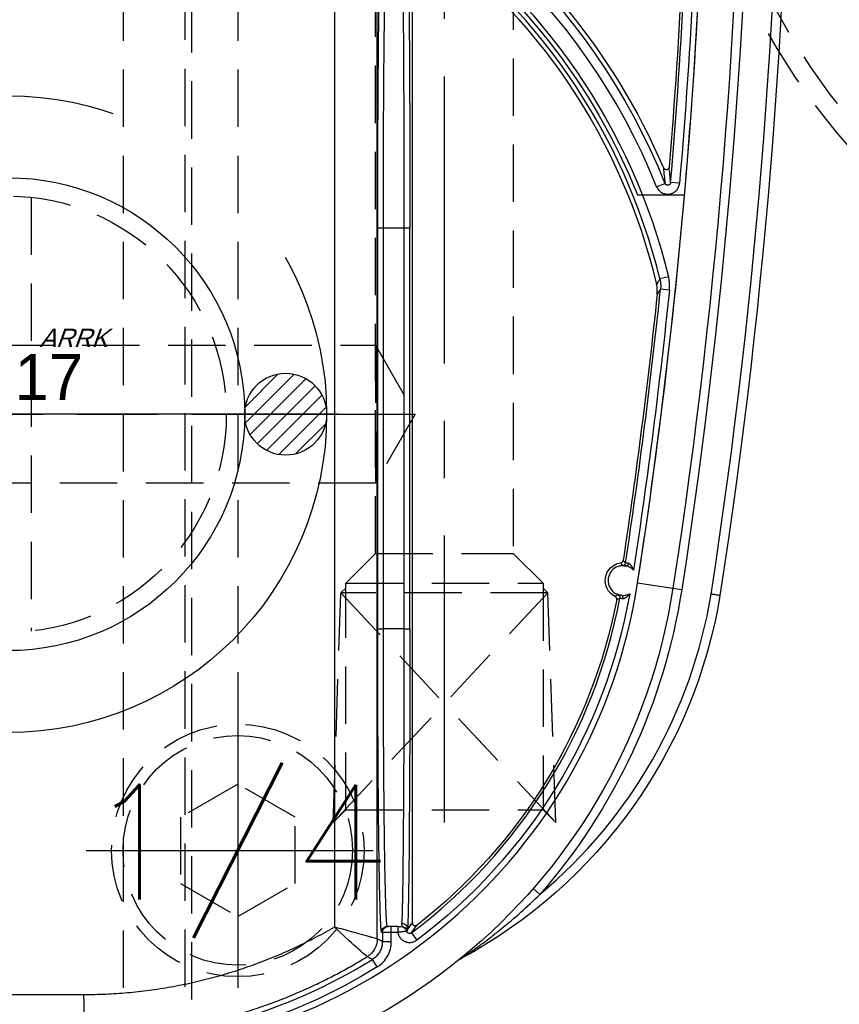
# Model space of a CAD drawing. Extents: x 2651 to 7771, y -1163 to 1075.
# Tile 410 of 490: x 5146 to 5182, y 630 to 673. Entities that reach past the tile are written whole.
import ezdxf
from ezdxf.enums import TextEntityAlignment as Align

# ---------------------------------------------------------------- set-up
doc = ezdxf.new("R2010")
doc.units = 0
doc.header["$LTSCALE"] = 10
for name, pattern in [('CENTER', [2, 1.25, -0.25, 0.25, -0.25]), ('CNSCEN', [17, 15, -1, 0, -1]), ('CNSHID', [4, 3, -1]), ('HIDDEN', [0.375, 0.25, -0.125])]:
    doc.linetypes.add(name, pattern=pattern)
doc.layers.get('0').update_dxf_attribs({"linetype": 'CONTINUOUS'})
doc.layers.get('Defpoints').update_dxf_attribs({"linetype": 'CONTINUOUS'})
for name, color, linetype in [('1', 7, 'CONTINUOUS'), ('15', 7, 'CONTINUOUS'), ('9', 3, 'CONTINUOUS'), ('97', 7, 'CONTINUOUS'), ('CEN', 1, 'CENTER'), ('COOL', 150, 'HIDDEN'), ('DIM', 3, 'CONTINUOUS'), ('HIDDEN', 6, 'HIDDEN'), ('TEXT', 4, 'CONTINUOUS'), ('WL1-HL', 4, 'CNSHID'), ('WOR1-CL', 1, 'CNSCEN'), ('WOR1-DL', 7, 'CONTINUOUS')]:
    doc.layers.add(name, color=color, linetype=linetype)
doc.styles.add('china', font='txt')
doc.styles.get("Standard").update_dxf_attribs({"font": 'romans.shx'})
doc.dimstyles.new('MM& INCH5', dxfattribs={"dimtxt": 5, "dimasz": 2.5, "dimexe": 1, "dimexo": 0.5, "dimtad": 0, "dimrnd": 1.38778e-17, "dimzin": 9, "dimdsep": 46, "dimtxsty": 'Standard', "dimblk": 'CLOSED', "dimcen": 0, "dimclrd": 3, "dimclre": 3, "dimclrt": 3, "dimazin": 2, "dimtfac": 0.75, "dimtofl": 0, "dimtmove": 0, "dimatfit": 3, "dimfxl": 0, "dimtolj": 1, "dimarcsym": 0})

# ---------------------------------------------------------------- blocks, each defined once
blk = doc.blocks.new('DFSF')
at = {"layer": '1', "color": 252, "linetype": 'Continuous'}
for p, q in [((1261.473, 576.286), (1278.314, 576.291)), ((1248.699, 575.071), (1248.905, 574.741)), ((1247.215, 573.589), (1246.982, 573.9)), ((1248.088, 573.971), (1248.088, 573.563)), ((1248.088, 573.971), (1248.477, 573.971)), ((1248.477, 573.563), (1248.477, 573.971)), ((1248.088, 573.563), (1247.805, 573.563)), ((1247.805, 573.304), (1247.805, 573.563)), ((1248.477, 573.563), (1248.088, 573.563)), ((1248.088, 573.563), (1248.088, 573.304)), ((1248.52, 573.563), (1248.477, 573.563)), ((1248.7, 573.847), (1248.7, 529.453)), ((1250.561, 529.98), (1250.561, 573.333)), ((1241.62, 571.916), (1241.913, 571.66)), ((1247.278, 560.35), (1247.278, 542.875)), ((1247.537, 560.35), (1247.278, 560.35)), ((1247.537, 560.35), (1248.434, 560.35)), ((1247.537, 542.875), (1247.537, 560.35)), ((1248.434, 560.35), (1248.434, 542.875)), ((1248.693, 560.35), (1248.434, 560.35)), ((1248.693, 542.875), (1248.693, 560.35)), ((1235.822, 558.576), (1235.438, 558.635)), ((1237.358, 558.338), (1235.822, 558.576)), ((1235.974, 545.584), (1236.36, 545.544)), ((1236.013, 545.01), (1236.39, 545.103)), ((1247.537, 542.875), (1247.278, 542.875)), ((1248.434, 542.875), (1247.537, 542.875)), ((1248.693, 542.875), (1248.434, 542.875)), ((1235.533, 540.936), (1235.921, 540.903)), ((1236.531, 541.085), (1236.17, 540.94))]:
    blk.add_line(p, q, dxfattribs=at)
at = {"layer": '1', "color": 7, "linetype": 'Continuous'}
for p, q in [((1247.177, 529.912), (1247.177, 573.144)), ((1247.805, 573.304), (1248.088, 573.304)), ((1248.088, 573.304), (1248.218, 573.304)), ((1248.218, 573.304), (1248.261, 573.304))]:
    blk.add_line(p, q, dxfattribs=at)
at = {"layer": '1', "color": 110, "linetype": 'Continuous'}
blk.add_line((1237.365, 541.434), (1235.315, 541.434), dxfattribs=at)
at = {"layer": '1', "color": 7, "linetype": 'Continuous', "extrusion": (0, 0, -1)}
for centre, radius, start, end in [((-1261.426, 554.617), 25.908, 8.7879, 90), ((-1255.505, 555.327), 22.022, 9.3177, 61.7211), ((-1244.888, 575.062), 0.389, 231.0303, 241.7211), ((-1261.426, 554.617), 23.581, 10.8903, 52.1843), ((-1491.861, 518.994), 261.153, 351.21206, 8.78794), ((-1237.998, 558.239), 0.772, 116.1921, 262.3356), ((-1491.861, 518.994), 259.08, 351.21206, 8.78794), ((-1491.861, 518.994), 256.753, 5.9868, 8.59488), ((-1262.44, 551.472), 26.62, 305.5251, 346.6816), ((-1491.861, 518.994), 256.753, 0.8504, 4.74422), ((-1262.44, 551.472), 28.499, 303.3599, 336.8536)]:
    blk.add_arc(centre, radius, start, end, dxfattribs=at)
at = {"layer": '1', "color": 110, "linetype": 'Continuous'}
for centre, radius, start, end in [((1261.426, 554.617), 24.354, 90, 171.2121), ((1491.861, 518.994), 257.526, 171.21206, 180)]:
    blk.add_arc(centre, radius, start, end, dxfattribs=at)
at = {"layer": '1', "color": 252, "linetype": 'Continuous'}
for centre, radius, start, end in [((1261.426, 554.617), 24.354, 90, 171.2121), ((1261.426, 554.617), 23.701, 90, 121.8911), ((1261.426, 554.617), 23.704, 126.836, 169.3511), ((1255.505, 555.327), 21.633, 129.929, 170.6776), ((1491.861, 518.994), 260.764, 171.21246, 188.78794), ((1491.861, 518.994), 257.526, 171.21206, 188.78794), ((1491.861, 518.994), 256.876, 171.38336, 174.06739), ((1262.44, 551.472), 26.817, 193.7396, 235.4175), ((1491.861, 518.994), 256.876, 175.1073, 179.15617), ((1262.44, 551.472), 27.914, 201.8464, 253.2169)]:
    blk.add_arc(centre, radius, start, end, dxfattribs=at)
at = {"layer": '1', "color": 252, "linetype": 'Continuous', "extrusion": (0, 0, -1)}
for centre, radius, start, end in [((-1261.426, 554.617), 24.089, 58.1089, 90), ((-1261.426, 554.617), 24.093, 10.0333, 53.164), ((-1261.426, 554.617), 26.297, 8.7879, 41.134), ((-1491.861, 518.994), 259.469, 351.21206, 8.78794), ((-1491.861, 518.994), 257.265, 5.93261, 8.67217), ((-1262.44, 551.472), 27.205, 304.5825, 346.2604), ((-1491.861, 518.994), 257.265, 0.84383, 4.8927), ((-1262.44, 551.472), 28.303, 286.7831, 338.1536)]:
    blk.add_arc(centre, radius, start, end, dxfattribs=at)
at = {"layer": '1', "color": 7, "linetype": 'Continuous'}
for start, end in [(83.582, 117.2699), (257.9913, 83.582), (224.5869, 257.9913)]:
    blk.add_arc((1237.998, 558.239), 0.648, start, end, dxfattribs=at)
at = {"layer": '1', "color": 110, "linetype": 'Continuous', "extrusion": (0, 0, -1)}
blk.add_arc((-1262.44, 551.472), 27.009, 305.5251, 338.1823, dxfattribs=at)
at = {"layer": '1', "color": 252, "linetype": 'Continuous', "extrusion": (0, 0, -1)}
for centre, major_axis, ratio, start_param, end_param in [((1261.426, 576.286), (0.001, -1.814), 0.026177, 3.154687, 4.712398), ((1249.607, 573.847), (-0.443, -0.791), 0.999888, 1.06101, 2.080582), ((1249.607, 573.847), (0.012, -0.907), 0.999673, 1.584377, 2.603914), ((1247.634, 573.563), (0, -0.259), 0.999922, 0, 1.265101), ((1247.673, 573.563), (0, 0.259), 0.999938, 3.141593, 4.512593), ((1248.218, 573.563), (0, 0.259), 0.999914, 1.570796, 3.141593), ((1248.261, 573.563), (0, 0.259), 0.999914, 1.570796, 3.141593), ((1281.983, 554.617), (40.855, 0), 0.86603, 3.692689, 3.701952), ((1247.393, 560.35), (0, 13.213), 0.008727, 4.712389, 6.137451), ((1247.635, 573.423), (0.259, -0.015), 0.989363, 1.512039, 3.081568), ((1238.257, 558.974), (0.065, -0.112), 0.999983, 0.861915, 2.279678), ((1238.012, 557.46), (-0.0975, -0.0853), 0.999984, 0.869298, 2.272295), ((1247.393, 542.875), (0, 13.213), 0.008727, 3.141593, 4.712389)]:
    blk.add_ellipse(centre, major_axis=major_axis, ratio=ratio, start_param=start_param, end_param=end_param, dxfattribs=at)
at = {"layer": '1', "color": 7, "linetype": 'Continuous', "extrusion": (0, 0, -1)}
for centre, major_axis, ratio, start_param, end_param in [((1247.652, 560.35), (0, 12.954), 0.008901, 4.712389, 6.137451), ((1238.085, 559.012), (0.014, 0.129), 0.659067, 3.147394, 4.763783), ((1237.837, 557.479), (0.027, 0.127), 0.659458, 4.670772, 6.277381), ((1247.652, 542.875), (0, 12.954), 0.008901, 3.141593, 4.712389)]:
    blk.add_ellipse(centre, major_axis=major_axis, ratio=ratio, start_param=start_param, end_param=end_param, dxfattribs=at)
at = {"layer": '1', "color": 252, "linetype": 'Continuous'}
for points, knots in [([(1261.426, 578.099), (1261.058, 578.094), (1260.334, 578.084), (1259.267, 578.006), (1258.239, 577.888), (1257.251, 577.731), (1256.304, 577.539), (1255.399, 577.317), (1254.537, 577.069), (1253.717, 576.8), (1252.94, 576.514), (1252.205, 576.214), (1251.511, 575.904), (1250.859, 575.587), (1250.247, 575.267), (1249.674, 574.947), (1249.309, 574.726), (1249.132, 574.619)], [0, 0, 0, 0, 0.085281, 0.167903, 0.247865, 0.325168, 0.399812, 0.471796, 0.541121, 0.607787, 0.671794, 0.733143, 0.791832, 0.847862, 0.901233, 0.951946, 1, 1, 1, 1]), ([(1248.699, 575.071), (1248.606, 575.012), (1248.521, 574.943), (1248.37, 574.785), (1248.304, 574.695), (1248.199, 574.505), (1248.157, 574.401), (1248.102, 574.189), (1248.088, 574.081), (1248.088, 573.971)], [0, 0, 0, 0, 0.25, 0.25, 0.5, 0.5, 0.75, 0.75, 1, 1, 1, 1]), ([(1248.477, 573.971), (1248.48, 574.031), (1248.488, 574.153), (1248.545, 574.33), (1248.635, 574.494), (1248.756, 574.636), (1248.856, 574.706), (1248.905, 574.741)], [0, 0, 0, 0, 0.195855, 0.397901, 0.602099, 0.804145, 1, 1, 1, 1]), ([(1249.132, 574.619), (1249.1, 574.636), (1249.067, 574.654), (1248.992, 574.694), (1248.948, 574.717), (1248.905, 574.741)], [0, 0, 0, 0, 0.42525, 0.42525, 1, 1, 1, 1]), ([(1249.132, 574.619), (1249.145, 574.619), (1249.337, 574.458), (1249.883, 573.97), (1250.227, 573.652), (1250.561, 573.333)], [0, 0, 0, 0, 0.5, 0.5, 1, 1, 1, 1]), ([(1247.805, 573.563), (1247.803, 573.574), (1247.8, 573.59), (1247.796, 573.607), (1247.793, 573.618), (1247.792, 573.623), (1247.784, 573.65), (1247.769, 573.692), (1247.749, 573.731), (1247.732, 573.76), (1247.726, 573.769), (1247.716, 573.783), (1247.713, 573.788), (1247.707, 573.797), (1247.69, 573.819), (1247.656, 573.856), (1247.623, 573.885), (1247.6, 573.902), (1247.596, 573.905), (1247.587, 573.912), (1247.573, 573.921), (1247.559, 573.93), (1247.53, 573.947), (1247.51, 573.956), (1247.479, 573.969), (1247.463, 573.975), (1247.447, 573.98), (1247.437, 573.983), (1247.431, 573.985), (1247.404, 573.992), (1247.361, 574.001), (1247.316, 574.004), (1247.289, 574.004), (1247.283, 574.004), (1247.272, 574.003), (1247.266, 574.003), (1247.249, 574.002), (1247.238, 574.001), (1247.205, 573.997), (1247.162, 573.988), (1247.119, 573.974), (1247.088, 573.962), (1247.078, 573.957), (1247.058, 573.948), (1247.038, 573.937), (1247.019, 573.926), (1247, 573.913), (1246.991, 573.907), (1246.982, 573.9)], [0, 0, 0, 0, 0.03125, 0.046875, 0.046875, 0.0625, 0.0625, 0.125, 0.1875, 0.1875, 0.21875, 0.21875, 0.234375, 0.234375, 0.25, 0.3125, 0.375, 0.375, 0.390625, 0.390625, 0.40625, 0.4375, 0.4375, 0.5, 0.5, 0.53125, 0.546875, 0.546875, 0.5625, 0.5625, 0.625, 0.6875, 0.6875, 0.703125, 0.703125, 0.71875, 0.71875, 0.75, 0.75, 0.8125, 0.875, 0.875, 0.90625, 0.90625, 0.9375, 0.96875, 0.96875, 1, 1, 1, 1]), ([(1248.7, 573.847), (1248.707, 573.845), (1248.72, 573.842), (1248.797, 573.822), (1248.914, 573.792), (1249.074, 573.749), (1249.341, 573.677), (1249.821, 573.54), (1250.29, 573.409), (1250.561, 573.333)], [0, 0, 0, 0, 0.09757, 0.196327, 0.296428, 0.398023, 0.501256, 0.711311, 1, 1, 1, 1]), ([(1248.261, 573.304), (1248.265, 573.298), (1248.272, 573.288), (1248.283, 573.21), (1248.293, 573.09), (1248.303, 572.929), (1248.312, 572.734), (1248.321, 572.51), (1248.329, 572.26), (1248.337, 571.989), (1248.344, 571.701), (1248.351, 571.4), (1248.358, 571.09), (1248.364, 570.775), (1248.369, 570.457), (1248.375, 570.14), (1248.379, 569.826), (1248.387, 569.269), (1248.397, 568.418), (1248.408, 567.206), (1248.418, 565.917), (1248.425, 564.569), (1248.43, 563.18), (1248.433, 561.769), (1248.434, 560.821), (1248.434, 560.35)], [0, 0, 0, 0, 0.0407, 0.080141, 0.118322, 0.155244, 0.190907, 0.225311, 0.258455, 0.29034, 0.320965, 0.350331, 0.378438, 0.405284, 0.430872, 0.4552, 0.478268, 0.500077, 0.57338, 0.646055, 0.718101, 0.789518, 0.860307, 0.930468, 1, 1, 1, 1]), ([(1248.434, 542.875), (1248.434, 542.603), (1248.434, 542.057), (1248.433, 541.238), (1248.431, 540.421), (1248.429, 539.608), (1248.425, 538.802), (1248.422, 538.009), (1248.417, 537.231), (1248.412, 536.472), (1248.406, 535.736), (1248.399, 535.028), (1248.392, 534.35), (1248.384, 533.701), (1248.374, 533.065), (1248.364, 532.431), (1248.351, 531.806), (1248.337, 531.216), (1248.32, 530.692), (1248.302, 530.273), (1248.283, 529.979), (1248.269, 529.941), (1248.261, 529.921)], [0, 0, 0, 0, 0.040106, 0.080497, 0.121172, 0.162132, 0.203376, 0.244905, 0.286718, 0.328816, 0.371198, 0.413866, 0.456817, 0.500054, 0.544668, 0.594393, 0.649226, 0.709168, 0.774218, 0.844374, 0.919635, 1, 1, 1, 1]), ([(1236.531, 541.085), (1236.52, 541.112), (1236.507, 541.138), (1236.484, 541.174), (1236.472, 541.192), (1236.459, 541.21), (1236.45, 541.221), (1236.445, 541.227), (1236.421, 541.254), (1236.401, 541.274), (1236.367, 541.301), (1236.35, 541.314), (1236.332, 541.326), (1236.32, 541.334), (1236.314, 541.338), (1236.282, 541.356), (1236.256, 541.368), (1236.215, 541.383), (1236.195, 541.39), (1236.174, 541.395), (1236.16, 541.398), (1236.153, 541.4), (1236.117, 541.407), (1236.088, 541.409), (1236.045, 541.41), (1236.024, 541.41), (1236.002, 541.408), (1235.987, 541.406), (1235.98, 541.405), (1235.944, 541.4), (1235.916, 541.393), (1235.875, 541.38), (1235.855, 541.373), (1235.835, 541.364), (1235.822, 541.358), (1235.816, 541.354), (1235.783, 541.337), (1235.759, 541.322), (1235.725, 541.296), (1235.708, 541.282), (1235.692, 541.267), (1235.682, 541.257), (1235.677, 541.252), (1235.652, 541.225), (1235.634, 541.203), (1235.61, 541.167), (1235.599, 541.148), (1235.589, 541.129), (1235.583, 541.116), (1235.579, 541.11), (1235.565, 541.076), (1235.546, 541.022), (1235.536, 540.965), (1235.533, 540.936)], [0, 0, 0, 0, 0.0625, 0.0625, 0.09375, 0.109375, 0.109375, 0.125, 0.125, 0.1875, 0.1875, 0.21875, 0.234375, 0.234375, 0.25, 0.25, 0.3125, 0.3125, 0.34375, 0.359375, 0.359375, 0.375, 0.375, 0.4375, 0.4375, 0.46875, 0.484375, 0.484375, 0.5, 0.5, 0.5625, 0.5625, 0.59375, 0.609375, 0.609375, 0.625, 0.625, 0.6875, 0.6875, 0.71875, 0.734375, 0.734375, 0.75, 0.75, 0.8125, 0.8125, 0.84375, 0.859375, 0.859375, 0.875, 0.875, 0.9375, 1, 1, 1, 1])]:
    blk.add_open_spline(points, degree=3, knots=knots, dxfattribs=at)
at = {"layer": '1', "color": 7, "linetype": 'Continuous'}
blk.add_rational_spline([(1250.561, 573.333), (1253.893, 575.277), (1257.616, 576.284), (1261.473, 576.286)], [1, 0.976916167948, 0.976916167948, 1], degree=3, dxfattribs=at)
for points, knots in [([(1245.072, 574.72), (1245.067, 574.717), (1245.055, 574.709), (1245.007, 574.678), (1244.942, 574.634), (1244.852, 574.573), (1244.739, 574.495), (1244.602, 574.399), (1244.443, 574.286), (1244.261, 574.154), (1244.013, 573.971), (1243.69, 573.726), (1243.144, 573.292), (1242.436, 572.695), (1241.892, 572.176), (1241.62, 571.916)], [0, 0, 0, 0, 0.008727, 0.02198, 0.040923, 0.065933, 0.097159, 0.134672, 0.178503, 0.228665, 0.285158, 0.384084, 0.499623, 0.749811, 1, 1, 1, 1]), ([(1247.215, 573.589), (1247.219, 573.592), (1247.224, 573.595), (1247.233, 573.601), (1247.238, 573.603), (1247.253, 573.609), (1247.264, 573.612), (1247.276, 573.614), (1247.281, 573.615), (1247.285, 573.615), (1247.29, 573.615), (1247.296, 573.615), (1247.307, 573.615), (1247.318, 573.613), (1247.324, 573.611), (1247.329, 573.61), (1247.333, 573.608), (1247.338, 573.607), (1247.349, 573.603), (1247.358, 573.598), (1247.368, 573.59), (1247.372, 573.588), (1247.376, 573.585), (1247.382, 573.579), (1247.39, 573.572), (1247.395, 573.565), (1247.397, 573.561), (1247.4, 573.558), (1247.404, 573.552), (1247.409, 573.542), (1247.413, 573.532), (1247.417, 573.522), (1247.418, 573.517), (1247.419, 573.511)], [0, 0, 0, 0, 0.0625, 0.0625, 0.125, 0.125, 0.25, 0.25, 0.28125, 0.28125, 0.3125, 0.3125, 0.375, 0.4375, 0.4375, 0.46875, 0.46875, 0.5, 0.5, 0.625, 0.625, 0.65625, 0.65625, 0.6875, 0.75, 0.78125, 0.78125, 0.8125, 0.8125, 0.875, 0.9375, 0.9375, 1, 1, 1, 1]), ([(1247.387, 573.485), (1247.38, 573.46), (1247.38, 573.454), (1247.378, 573.44), (1247.378, 573.432), (1247.376, 573.423)], [0, 0, 0, 0, 0.75, 0.75, 1, 1, 1, 1]), ([(1247.419, 573.511), (1247.46, 573.518), (1247.468, 573.52), (1247.473, 573.52), (1247.478, 573.521), (1247.483, 573.522), (1247.5, 573.525), (1247.516, 573.527), (1247.542, 573.531), (1247.552, 573.532), (1247.566, 573.534), (1247.571, 573.535), (1247.581, 573.537), (1247.586, 573.537), (1247.613, 573.541), (1247.635, 573.544), (1247.664, 573.547), (1247.669, 573.548), (1247.681, 573.549), (1247.687, 573.55), (1247.705, 573.552), (1247.718, 573.553), (1247.754, 573.557), (1247.779, 573.56), (1247.805, 573.563)], [0, 0, 0, 0, 0.3125, 0.34375, 0.34375, 0.375, 0.375, 0.5, 0.5, 0.5625, 0.5625, 0.59375, 0.59375, 0.625, 0.625, 0.75, 0.75, 0.78125, 0.78125, 0.8125, 0.8125, 0.875, 0.875, 1, 1, 1, 1]), ([(1247.177, 573.144), (1247.177, 573.15), (1247.176, 573.162), (1247.173, 573.174), (1247.171, 573.182), (1247.17, 573.186), (1247.168, 573.191), (1247.164, 573.2), (1247.16, 573.208), (1247.156, 573.214), (1247.153, 573.218), (1247.15, 573.222), (1247.148, 573.226), (1247.143, 573.232), (1247.134, 573.241), (1247.125, 573.248), (1247.118, 573.253), (1247.114, 573.255), (1247.109, 573.258), (1247.101, 573.262), (1247.093, 573.265), (1247.085, 573.268), (1247.081, 573.269), (1247.076, 573.27), (1247.072, 573.271), (1247.064, 573.273), (1247.052, 573.274), (1247.04, 573.274), (1247.032, 573.273), (1247.027, 573.272), (1247.022, 573.271), (1247.013, 573.269), (1247.005, 573.267), (1246.993, 573.262), (1246.988, 573.26), (1246.977, 573.254), (1246.972, 573.25), (1246.968, 573.246)], [0, 0, 0, 0, 0.0625, 0.125, 0.125, 0.15625, 0.15625, 0.1875, 0.25, 0.25, 0.28125, 0.28125, 0.3125, 0.3125, 0.375, 0.4375, 0.4375, 0.46875, 0.46875, 0.5, 0.5625, 0.5625, 0.59375, 0.59375, 0.625, 0.625, 0.6875, 0.75, 0.75, 0.78125, 0.78125, 0.8125, 0.875, 0.875, 0.9375, 0.9375, 1, 1, 1, 1]), ([(1247.635, 573.166), (1247.636, 573.178), (1247.637, 573.199), (1247.636, 573.227), (1247.635, 573.243), (1247.633, 573.257), (1247.633, 573.263), (1247.632, 573.275), (1247.631, 573.285), (1247.631, 573.296), (1247.629, 573.302), (1247.634, 573.304)], [0, 0, 0, 0, 0.125, 0.25, 0.375, 0.375, 0.5, 0.5, 0.625, 0.75, 1, 1, 1, 1]), ([(1247.805, 573.304), (1247.796, 573.304), (1247.788, 573.304), (1247.774, 573.304), (1247.769, 573.304), (1247.764, 573.304), (1247.76, 573.304), (1247.743, 573.304), (1247.75, 573.304), (1247.725, 573.304), (1247.741, 573.304), (1247.715, 573.304), (1247.732, 573.304), (1247.702, 573.304), (1247.722, 573.304), (1247.689, 573.304), (1247.713, 573.304), (1247.683, 573.304), (1247.703, 573.304), (1247.676, 573.304), (1247.694, 573.304), (1247.672, 573.304), (1247.685, 573.304), (1247.669, 573.304), (1247.675, 573.304)], [0, 0, 0, 0, 0.125, 0.125, 0.1875, 0.1875, 0.25, 0.25, 0.375, 0.375, 0.4375, 0.4375, 0.5, 0.5, 0.625, 0.625, 0.6875, 0.6875, 0.75, 0.8125, 0.8125, 0.875, 0.875, 1, 1, 1, 1]), ([(1233.773, 558.892), (1233.778, 558.892), (1233.782, 558.891), (1233.795, 558.889), (1233.81, 558.887), (1233.831, 558.883), (1233.858, 558.879), (1233.885, 558.875), (1233.918, 558.869), (1233.954, 558.864), (1233.991, 558.858), (1234.031, 558.851), (1234.073, 558.845), (1234.088, 558.842), (1234.102, 558.84), (1234.117, 558.838), (1234.13, 558.835), (1234.144, 558.833), (1234.158, 558.831)], [0, 0, 0, 0, 0.214843, 0.214843, 0.214843, 0.429686, 0.429686, 0.429686, 0.64453, 0.64453, 0.64453, 0.859376, 0.859376, 0.859376, 0.93205, 0.93205, 0.93205, 1, 1, 1, 1]), ([(1238.003, 559.027), (1237.998, 559.028), (1237.993, 559.028), (1237.988, 559.027), (1237.984, 559.027), (1237.975, 559.026), (1237.968, 559.025), (1237.955, 559.021), (1237.948, 559.018), (1237.938, 559.015), (1237.933, 559.013), (1237.927, 559.01), (1237.923, 559.008), (1237.906, 559), (1237.893, 558.992), (1237.873, 558.979), (1237.863, 558.972), (1237.853, 558.965), (1237.847, 558.96), (1237.843, 558.957), (1237.827, 558.945), (1237.815, 558.934), (1237.791, 558.913), (1237.779, 558.901), (1237.756, 558.878), (1237.745, 558.866), (1237.728, 558.847), (1237.723, 558.841), (1237.716, 558.832), (1237.713, 558.828), (1237.71, 558.825), (1237.707, 558.821), (1237.704, 558.818), (1237.701, 558.814)], [0, 0, 0, 0, 0.03125, 0.03125, 0.0625, 0.0625, 0.125, 0.125, 0.1875, 0.1875, 0.21875, 0.21875, 0.25, 0.25, 0.375, 0.375, 0.4375, 0.46875, 0.46875, 0.5, 0.5, 0.625, 0.625, 0.75, 0.75, 0.875, 0.875, 0.9375, 0.9375, 0.96875, 0.984375, 0.984375, 1, 1, 1, 1]), ([(1238.13, 558.997), (1238.125, 558.998), (1238.121, 559.001), (1238.117, 559.002), (1238.112, 559.004), (1238.108, 559.005), (1238.104, 559.007), (1238.099, 559.008), (1238.095, 559.01), (1238.079, 559.014), (1238.064, 559.018), (1238.058, 559.019), (1238.053, 559.02), (1238.049, 559.021), (1238.044, 559.022), (1238.039, 559.023), (1238.026, 559.025), (1238.012, 559.026), (1238.001, 559.027)], [0, 0, 0, 0, 0.125, 0.25, 0.375, 0.375, 0.4375, 0.4375, 0.5, 0.625, 0.75, 0.75, 0.78125, 0.78125, 0.8125, 0.8125, 0.875, 1, 1, 1, 1]), ([(1238.071, 558.883), (1238.083, 558.881), (1238.094, 558.88), (1238.11, 558.877), (1238.115, 558.876), (1238.125, 558.875), (1238.13, 558.874), (1238.143, 558.871), (1238.16, 558.867), (1238.173, 558.864), (1238.178, 558.86), (1238.184, 558.863), (1238.187, 558.858), (1238.193, 558.86), (1238.196, 558.856), (1238.209, 558.858), (1238.205, 558.851), (1238.219, 558.853), (1238.214, 558.851)], [0, 0, 0, 0, 0.125, 0.125, 0.1875, 0.1875, 0.25, 0.25, 0.375, 0.5, 0.5, 0.5625, 0.5625, 0.625, 0.625, 0.75, 0.875, 1, 1, 1, 1]), ([(1238.269, 559.073), (1238.268, 559.066), (1238.266, 559.052), (1238.267, 559.038), (1238.268, 559.028), (1238.269, 559.023), (1238.271, 559.017), (1238.273, 559.007), (1238.277, 558.997), (1238.282, 558.988), (1238.284, 558.984), (1238.287, 558.978), (1238.293, 558.969), (1238.3, 558.961), (1238.307, 558.954), (1238.311, 558.951), (1238.315, 558.947), (1238.324, 558.94), (1238.333, 558.935), (1238.339, 558.932)], [0, 0, 0, 0, 0.125, 0.25, 0.25, 0.3125, 0.3125, 0.375, 0.5, 0.5, 0.5625, 0.5625, 0.625, 0.75, 0.75, 0.8125, 0.8125, 0.875, 1, 1, 1, 1]), ([(1237.537, 557.784), (1237.547, 557.757), (1237.552, 557.746), (1237.558, 557.731), (1237.562, 557.723), (1237.569, 557.708), (1237.572, 557.701), (1237.583, 557.679), (1237.59, 557.665), (1237.606, 557.636), (1237.615, 557.623), (1237.628, 557.603), (1237.633, 557.596), (1237.639, 557.587), (1237.642, 557.583), (1237.647, 557.577), (1237.649, 557.573), (1237.662, 557.558), (1237.672, 557.547), (1237.688, 557.531), (1237.693, 557.526), (1237.702, 557.519), (1237.705, 557.516), (1237.71, 557.513), (1237.714, 557.51), (1237.722, 557.504), (1237.731, 557.499), (1237.739, 557.496), (1237.744, 557.494), (1237.748, 557.493), (1237.753, 557.492)], [0, 0, 0, 0, 0.125, 0.125, 0.1875, 0.1875, 0.25, 0.25, 0.375, 0.375, 0.5, 0.5, 0.5625, 0.5625, 0.59375, 0.59375, 0.625, 0.625, 0.75, 0.75, 0.8125, 0.8125, 0.84375, 0.84375, 0.875, 0.875, 0.9375, 0.96875, 0.96875, 1, 1, 1, 1]), ([(1238.009, 557.591), (1238.004, 557.591), (1237.999, 557.59), (1237.995, 557.59), (1237.99, 557.59), (1237.985, 557.591), (1237.981, 557.591), (1237.976, 557.591), (1237.971, 557.591), (1237.953, 557.592), (1237.936, 557.594), (1237.923, 557.596), (1237.918, 557.596), (1237.908, 557.598), (1237.893, 557.6), (1237.876, 557.603), (1237.864, 557.606)], [0, 0, 0, 0, 0.125, 0.25, 0.375, 0.375, 0.4375, 0.4375, 0.5, 0.625, 0.75, 0.75, 0.8125, 0.8125, 0.875, 1, 1, 1, 1]), ([(1237.752, 557.492), (1237.762, 557.489), (1237.772, 557.487), (1237.785, 557.485), (1237.79, 557.484), (1237.795, 557.484), (1237.8, 557.483), (1237.804, 557.483), (1237.813, 557.481), (1237.83, 557.48), (1237.842, 557.48), (1237.847, 557.48), (1237.852, 557.479), (1237.856, 557.479), (1237.861, 557.479), (1237.866, 557.479), (1237.871, 557.48), (1237.875, 557.48), (1237.88, 557.482), (1237.884, 557.48)], [0, 0, 0, 0, 0.125, 0.125, 0.1875, 0.1875, 0.21875, 0.21875, 0.25, 0.375, 0.5, 0.5, 0.5625, 0.5625, 0.625, 0.625, 0.75, 0.875, 1, 1, 1, 1]), ([(1238.101, 557.474), (1238.094, 557.473), (1238.081, 557.47), (1238.068, 557.465), (1238.059, 557.461), (1238.055, 557.458), (1238.05, 557.455), (1238.041, 557.45), (1238.033, 557.443), (1238.026, 557.436), (1238.023, 557.433), (1238.018, 557.428), (1238.012, 557.42), (1238.007, 557.411), (1238.002, 557.402), (1238, 557.398), (1237.998, 557.392), (1237.994, 557.382), (1237.992, 557.372), (1237.991, 557.365)], [0, 0, 0, 0, 0.125, 0.25, 0.25, 0.3125, 0.3125, 0.375, 0.5, 0.5, 0.5625, 0.5625, 0.625, 0.75, 0.75, 0.8125, 0.8125, 0.875, 1, 1, 1, 1]), ([(1236.39, 545.103), (1236.382, 545.139), (1236.367, 545.212), (1236.355, 545.322), (1236.353, 545.396), (1236.354, 545.451), (1236.355, 545.47), (1236.357, 545.507), (1236.358, 545.526), (1236.36, 545.544)], [0, 0, 0, 0, 0.25, 0.5, 0.75, 0.75, 0.875, 0.875, 1, 1, 1, 1]), ([(1235.921, 540.903), (1235.921, 540.91), (1235.924, 540.924), (1235.928, 540.938), (1235.934, 540.951), (1235.938, 540.958), (1235.946, 540.97), (1235.95, 540.975), (1235.957, 540.983), (1235.961, 540.986), (1235.966, 540.991), (1235.974, 540.997), (1235.983, 541.003), (1235.992, 541.008), (1235.996, 541.01), (1236.003, 541.013), (1236.013, 541.017), (1236.023, 541.019), (1236.034, 541.021), (1236.038, 541.021), (1236.045, 541.022), (1236.056, 541.022), (1236.066, 541.021), (1236.077, 541.019), (1236.081, 541.018), (1236.088, 541.016), (1236.098, 541.013), (1236.108, 541.008), (1236.117, 541.003), (1236.121, 541), (1236.126, 540.996), (1236.135, 540.99), (1236.143, 540.982), (1236.149, 540.975), (1236.152, 540.971), (1236.156, 540.965), (1236.162, 540.956), (1236.167, 540.947), (1236.17, 540.94)], [0, 0, 0, 0, 0.0625, 0.125, 0.125, 0.1875, 0.1875, 0.25, 0.25, 0.28125, 0.28125, 0.3125, 0.375, 0.375, 0.40625, 0.40625, 0.4375, 0.5, 0.5, 0.53125, 0.53125, 0.5625, 0.625, 0.625, 0.65625, 0.65625, 0.6875, 0.75, 0.75, 0.78125, 0.78125, 0.8125, 0.875, 0.875, 0.90625, 0.90625, 0.9375, 1, 1, 1, 1]), ([(1235.987, 540.229), (1235.993, 540.252), (1236.003, 540.296), (1236.05, 540.334), (1236.103, 540.351), (1236.178, 540.346), (1236.214, 540.298), (1236.235, 540.27)], [0, 0, 0, 0, 0.205276, 0.387405, 0.502821, 0.700571, 1, 1, 1, 1])]:
    blk.add_open_spline(points, degree=3, knots=knots, dxfattribs=at)
for points in [[(1249.132, 574.619), (1249.132, 574.619), (1249.132, 574.619), (1249.132, 574.619)], [(1247.419, 573.511), (1247.409, 573.502), (1247.398, 573.494), (1247.387, 573.485)], [(1248.7, 573.847), (1248.7, 573.847), (1248.7, 573.847), (1248.7, 573.847)], [(1236.508, 545.773), (1236.504, 545.737), (1236.499, 545.664), (1236.502, 545.555), (1236.513, 545.447), (1236.527, 545.375), (1236.535, 545.34)]]:
    blk.add_open_spline(points, degree=3, dxfattribs=at)
at = {"layer": '1', "color": 252, "linetype": 'Continuous'}
for points in [[(1248.477, 573.971), (1248.551, 573.93), (1248.626, 573.888), (1248.7, 573.847)], [(1247.215, 573.589), (1247.132, 573.476), (1247.05, 573.362), (1246.968, 573.246)], [(1238.269, 559.073), (1238.246, 559.061), (1238.2, 559.037), (1238.153, 559.011), (1238.13, 558.998)], [(1238.214, 558.852), (1238.256, 558.88), (1238.297, 558.907), (1238.339, 558.932)], [(1238.101, 557.474), (1238.07, 557.511), (1238.039, 557.549), (1238.01, 557.59)], [(1237.884, 557.48), (1237.902, 557.46), (1237.937, 557.42), (1237.973, 557.383), (1237.991, 557.365)], [(1235.974, 545.584), (1235.969, 545.536), (1235.963, 545.44), (1235.967, 545.296), (1235.983, 545.153), (1236.001, 545.058), (1236.013, 545.01)], [(1236.508, 545.773), (1236.458, 545.696), (1236.409, 545.62), (1236.36, 545.544)], [(1236.39, 545.103), (1236.439, 545.181), (1236.487, 545.26), (1236.535, 545.34)], [(1235.921, 540.903), (1235.942, 540.674), (1235.964, 540.449), (1235.987, 540.229)], [(1236.235, 540.27), (1236.213, 540.488), (1236.191, 540.712), (1236.17, 540.94)]]:
    blk.add_open_spline(points, degree=3, dxfattribs=at)
for points, weights in [([(1248.693, 560.35), (1248.693, 568.09), (1248.622, 573.563), (1248.52, 573.563)], [1, 0.804737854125, 0.804737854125, 1]), ([(1248.52, 529.662), (1248.622, 529.662), (1248.693, 535.135), (1248.693, 542.875)], [1, 0.804737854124, 0.804737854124, 1])]:
    blk.add_rational_spline(points, weights, degree=3, dxfattribs=at)
blk = doc.blocks.new('*X8')
at = {"color": 0}
for p, q in [((745.423, 286.51), (747.026, 288.113)), ((745.479, 285.86), (747.676, 288.057)), ((745.698, 285.371), (748.165, 287.838)), ((769.614, 286.66), (771.046, 288.092)), ((769.624, 285.963), (771.743, 288.082)), ((769.819, 285.451), (772.255, 287.887)), ((746.025, 284.992), (748.544, 287.51)), ((770.129, 285.053), (772.653, 287.577)), ((746.455, 284.714), (748.822, 287.081)), ((770.539, 284.757), (772.949, 287.167)), ((747.01, 284.562), (748.974, 286.526)), ((771.067, 284.578), (773.128, 286.639)), ((747.817, 284.662), (748.874, 285.719)), ((771.802, 284.605), (773.101, 285.904))]:
    blk.add_line(p, q, dxfattribs=at)
blk = doc.blocks.new('117')
at = {"layer": 'WL1-HL'}
for centre, radius in [((254.95, 1693.104), 13.87), ((254.95, 1693.104), 10.3), ((242.865, 1693.104), 1.785), ((267.035, 1693.104), 1.785)]:
    blk.add_circle(centre, radius, dxfattribs=at)
at = {"layer": 'WOR1-CL'}
for p, q in [((254.95, 1707.474), (254.95, 1678.734)), ((269.32, 1693.104), (240.58, 1693.104))]:
    blk.add_line(p, q, dxfattribs=at)
at = {"layer": 'WL1-HL'}
blk.add_blockref('*X8', (-504.334, 1406.767), dxfattribs=at)
at = {"layer": '9', "style": 'china'}
blk.add_text('2-117', height=2, dxfattribs=at).set_placement((251.365, 1693.722))
at = {"layer": 'WOR1-DL', "style": 'china', "oblique": 20}
blk.add_text('ARRK', height=0.8, dxfattribs=at).set_placement((256.305, 1696.027))
blk = doc.blocks.new('*D47')
at = {"layer": 'Defpoints', "color": 0}
for p in [(5075.684, 924.642), (5075.684, 850.322), (5205.684, 387.642)]:
    blk.add_point(p, dxfattribs=at)
at = {"layer": 'DIM', "color": 3, "lineweight": -2}
blk.add_line((5075.684, 850.822), (5075.684, 924.642), dxfattribs=at)
at = {"layer": 'DIM', "color": 3, "insert": (5075.684, 947.648), "char_height": 5, "attachment_point": 5, "rotation": 90}
blk.add_mtext('\\A1;130 [5.118]', dxfattribs=at)
blk = doc.blocks.new('_Closed')
at = {"color": 0, "linetype": 'ByBlock', "lineweight": -2}
for p, q in [((-1, 0.167), (0, 0)), ((-1, 0.167), (-1, -0.167)), ((0, 0), (-1, -0.167)), ((0, 0), (-1, 0))]:
    blk.add_line(p, q, dxfattribs=at)
blk = doc.blocks.new('*D48')
at = {"layer": 'Defpoints', "color": 0}
for p in [(5008.684, 924.642), (5008.684, 886.162), (5205.684, 387.642)]:
    blk.add_point(p, dxfattribs=at)
at = {"layer": 'DIM', "color": 3, "lineweight": -2}
blk.add_line((5008.684, 886.662), (5008.684, 924.642), dxfattribs=at)
at = {"layer": 'DIM', "color": 3, "insert": (5008.684, 947.648), "char_height": 5, "attachment_point": 5, "rotation": 90}
blk.add_mtext('\\A1;197 [7.756]', dxfattribs=at)
blk = doc.blocks.new('*D49')
at = {"layer": 'Defpoints', "color": 0}
for p in [(4965.684, 924.642), (4965.684, 912.642), (5205.684, 387.642)]:
    blk.add_point(p, dxfattribs=at)
at = {"layer": 'DIM', "color": 3, "lineweight": -2}
blk.add_line((4965.684, 913.142), (4965.684, 924.642), dxfattribs=at)
at = {"layer": 'DIM', "color": 3, "insert": (4965.684, 948.005), "char_height": 5, "attachment_point": 5, "rotation": 90}
blk.add_mtext('\\A1;240 [9.449]', dxfattribs=at)
blk = doc.blocks.new('*D50')
at = {"layer": 'Defpoints', "color": 0}
for p in [(4930.684, 924.642), (4930.684, 910.642), (5205.684, 387.642)]:
    blk.add_point(p, dxfattribs=at)
at = {"layer": 'DIM', "color": 3, "lineweight": -2}
blk.add_line((4930.684, 911.142), (4930.684, 924.642), dxfattribs=at)
at = {"layer": 'DIM', "color": 3, "insert": (4930.684, 950.386), "char_height": 5, "attachment_point": 5, "rotation": 90}
blk.add_mtext('\\A1;275 [10.827]', dxfattribs=at)
blk = doc.blocks.new('*D77')
at = {"layer": 'Defpoints', "color": 0}
for p in [(5085.684, 924.642), (5085.684, 787.642), (5205.684, 387.642)]:
    blk.add_point(p, dxfattribs=at)
at = {"layer": 'DIM', "color": 3, "lineweight": -2}
blk.add_line((5085.684, 788.142), (5085.684, 924.642), dxfattribs=at)
at = {"layer": 'DIM', "color": 3, "insert": (5085.684, 947.648), "char_height": 5, "attachment_point": 5, "rotation": 90}
blk.add_mtext('\\A1;120 [4.724]', dxfattribs=at)
blk = doc.blocks.new('*D104')
at = {"layer": 'Defpoints', "color": 0}
for p in [(4911.365, 797.642), (4996.156, 797.642), (5205.684, 387.642)]:
    blk.add_point(p, dxfattribs=at)
at = {"layer": 'DIM', "color": 3, "lineweight": -2}
blk.add_line((4995.656, 797.642), (4911.365, 797.642), dxfattribs=at)
at = {"layer": 'DIM', "color": 3, "insert": (4885.621, 797.642), "char_height": 5, "attachment_point": 5}
blk.add_mtext('\\A1;410 [16.142]', dxfattribs=at)
blk = doc.blocks.new('*D85')
at = {"layer": 'Defpoints', "color": 0}
for p in [(4911.365, 827.642), (5053.004, 827.642), (5205.684, 387.642)]:
    blk.add_point(p, dxfattribs=at)
at = {"layer": 'DIM', "color": 3, "lineweight": -2}
blk.add_line((5052.504, 827.642), (4911.365, 827.642), dxfattribs=at)
at = {"layer": 'DIM', "color": 3, "insert": (4885.621, 827.642), "char_height": 5, "attachment_point": 5}
blk.add_mtext('\\A1;440 [17.323]', dxfattribs=at)
blk = doc.blocks.new('*D86')
at = {"layer": 'Defpoints', "color": 0}
for p in [(4911.365, 762.642), (4930.684, 762.642), (5205.684, 387.642)]:
    blk.add_point(p, dxfattribs=at)
at = {"layer": 'DIM', "color": 3, "lineweight": -2}
blk.add_line((4930.184, 762.642), (4911.365, 762.642), dxfattribs=at)
at = {"layer": 'DIM', "color": 3, "insert": (4885.621, 762.642), "char_height": 5, "attachment_point": 5}
blk.add_mtext('\\A1;375 [14.764]', dxfattribs=at)
blk = doc.blocks.new('*D87')
at = {"layer": 'Defpoints', "color": 0}
for p in [(4911.365, 719.642), (4930.684, 719.642), (5205.684, 387.642)]:
    blk.add_point(p, dxfattribs=at)
at = {"layer": 'DIM', "color": 3, "lineweight": -2}
blk.add_line((4930.184, 719.642), (4911.365, 719.642), dxfattribs=at)
at = {"layer": 'DIM', "color": 3, "insert": (4885.621, 719.642), "char_height": 5, "attachment_point": 5}
blk.add_mtext('\\A1;332 [13.071]', dxfattribs=at)
blk = doc.blocks.new('*D88')
at = {"layer": 'Defpoints', "color": 0}
for p in [(4911.365, 655.642), (4930.684, 655.642), (5205.684, 387.642)]:
    blk.add_point(p, dxfattribs=at)
at = {"layer": 'DIM', "color": 3, "lineweight": -2}
blk.add_line((4930.184, 655.642), (4911.365, 655.642), dxfattribs=at)
at = {"layer": 'DIM', "color": 3, "insert": (4885.621, 655.642), "char_height": 5, "attachment_point": 5}
blk.add_mtext('\\A1;268 [10.551]', dxfattribs=at)
blk = doc.blocks.new('*D105')
at = {"layer": 'Defpoints', "color": 0}
for p in [(4911.365, 859.642), (4982.164, 859.642), (5205.684, 387.642)]:
    blk.add_point(p, dxfattribs=at)
at = {"layer": 'DIM', "color": 3, "lineweight": -2}
blk.add_line((4981.664, 859.642), (4911.365, 859.642), dxfattribs=at)
at = {"layer": 'DIM', "color": 3, "insert": (4885.621, 859.642), "char_height": 5, "attachment_point": 5}
blk.add_mtext('\\A1;472 [18.583]', dxfattribs=at)
blk = doc.blocks.new('*D252')
at = {"layer": 'Defpoints', "color": 0}
for p in [(4911.365, 687.642), (4958.184, 687.642), (5205.684, 387.642)]:
    blk.add_point(p, dxfattribs=at)
at = {"layer": 'DIM', "color": 3, "lineweight": -2}
blk.add_line((4957.684, 687.642), (4911.365, 687.642), dxfattribs=at)
at = {"layer": 'DIM', "color": 3, "insert": (4885.621, 687.642), "char_height": 5, "attachment_point": 5}
blk.add_mtext('\\A1;300 [11.811]', dxfattribs=at)
blk = doc.blocks.new('*U283', base_point=(2007.522, 2480.285))
for p, q in [((2007.522, 2483.172), (2005.022, 2481.729)), ((2010.022, 2481.729), (2007.522, 2483.172)), ((2005.022, 2481.729), (2005.022, 2478.842)), ((2010.022, 2478.842), (2010.022, 2481.729)), ((2005.022, 2478.842), (2007.522, 2477.398)), ((2007.522, 2477.398), (2010.022, 2478.842))]:
    blk.add_line(p, q)
for radius in [5.5, 5]:
    blk.add_circle((2007.522, 2480.285), radius)
at = {"layer": 'CEN'}
for p, q in [((2007.522, 2486.885), (2007.522, 2473.685)), ((2000.922, 2480.285), (2014.122, 2480.285))]:
    blk.add_line(p, q, dxfattribs=at)
blk = doc.blocks.new('*D299')
at = {"layer": 'Defpoints', "color": 0}
for p in [(5095.684, 924.642), (5095.684, 912.642), (5205.684, 387.642)]:
    blk.add_point(p, dxfattribs=at)
at = {"layer": 'DIM', "color": 3, "lineweight": -2}
blk.add_line((5095.684, 913.142), (5095.684, 924.642), dxfattribs=at)
at = {"layer": 'DIM', "color": 3, "insert": (5095.684, 947.648), "char_height": 5, "attachment_point": 5, "rotation": 90}
blk.add_mtext('\\A1;110 [4.331]', dxfattribs=at)
blk = doc.blocks.new('A$C069B29F4')
at = {"layer": '15', "color": 7, "linetype": 'HIDDEN'}
blk.add_line((-50, 309.261), (-50, 70), dxfattribs=at)
at = {"layer": '97', "color": 2, "linetype": 'HIDDEN'}
for p, q in [((-52.3, 384.3), (-52.3, -105.111)), ((-55, 309.261), (-55, 70))]:
    blk.add_line(p, q, dxfattribs=at)
at = {"layer": '97', "color": 252, "linetype": 'HIDDEN'}
blk.add_line((-52, 70), (-52, 309.261), dxfattribs=at)
at = {"layer": '97', "color": 2, "linetype": 'HIDDEN'}
blk.add_circle((0, 300), 31, dxfattribs=at)
at = {"layer": '97', "color": 252, "linetype": 'HIDDEN'}
blk.add_circle((0, 300), 30.2, dxfattribs=at)

msp = doc.modelspace()

# ---------------------------------------------------------------- linework, layer by layer
at = {"layer": 'COOL', "color": 1, "linetype": 'CENTER'}
for p, q in [((5164.684, 637.857), (5164.684, 725.374)), ((5114.684, 655.642), (5163.416, 655.643)), ((5133.684, 655.642), (5157.684, 655.642))]:
    msp.add_line(p, q, dxfattribs=at)
at = {"layer": 'COOL'}
for p, q in [((5146.684, 665.089), (5146.684, 646.195)), ((5161.684, 658.643), (5161.684, 652.643))]:
    msp.add_line(p, q, dxfattribs=at)
for points in [[(5161.684, 649.575), (5161.684, 723.642), (5164.684, 725.374), (5167.684, 723.642), (5167.684, 649.575)], [(5126.402, 658.643), (5161.684, 658.643), (5163.416, 655.643), (5161.684, 652.643), (5126.402, 652.643)], [(5160.384, 648.275), (5161.684, 649.575), (5167.684, 649.575), (5168.984, 648.275)], [(5159.834, 637.857), (5160.175, 647.857), (5160.384, 648.066)], [(5160.384, 638.407), (5160.384, 648.275), (5168.984, 648.275), (5168.984, 638.407)], [(5169.534, 637.857), (5169.193, 647.857), (5168.984, 648.066)], [(5159.834, 637.857), (5169.193, 647.857), (5160.175, 647.857), (5169.534, 637.857)], [(5159.834, 637.857), (5160.384, 638.407), (5168.984, 638.407), (5169.534, 637.857)]]:
    msp.add_lwpolyline(points, dxfattribs=at)
msp.add_circle((5145.684, 655.642), 9.5, dxfattribs=at)

# ---------------------------------------------------------------- block references
msp.add_blockref('117', (4890.734, -1037.462), dxfattribs=at)
at = {"layer": 'DIM'}
msp.add_blockref('A$C069B29F4', (5205.684, 387.642), dxfattribs=at)
at = {"layer": 'DIM', "rotation": 180}
msp.add_blockref('DFSF', (6410.458, 1206.636), dxfattribs=at)
at = {"layer": 'HIDDEN'}
msp.add_blockref('*U283', (5155.684, 636.642), dxfattribs=at)

# ---------------------------------------------------------------- texts
at = {"layer": 'TEXT'}
msp.add_text('1/4', height=5, dxfattribs=at).set_placement((5155.684, 636.642), align=Align.MIDDLE)

# ---------------------------------------------------------------- dimensions: what is measured, and where the dimension line sits
at = {"layer": 'DIM'}
for feature_location, offset, dtype, picture, middle in [((4930.684, 910.642), (0, 14), 1, '*D50', (4930.684, 950.386)), ((4965.684, 912.642), (0, 12), 1, '*D49', (4965.684, 948.005)), ((5008.684, 886.162), (0, 38.48), 1, '*D48', (5008.684, 947.648)), ((5075.684, 850.322), (0, 74.32), 1, '*D47', (5075.684, 947.648)), ((5085.684, 787.642), (0, 137), 1, '*D77', (5085.684, 947.648)), ((5095.684, 912.642), (0, 12), 1, '*D299', (5095.684, 947.648)), ((4982.164, 859.642), (-70.799, 0), 0, '*D105', (4885.621, 859.642)), ((5053.004, 827.642), (-141.639, 0), 0, '*D85', (4885.621, 827.642)), ((4996.156, 797.642), (-84.791, 0), 0, '*D104', (4885.621, 797.642)), ((4930.684, 762.642), (-19.319, 0), 0, '*D86', (4885.621, 762.642)), ((4930.684, 719.642), (-19.319, 0), 0, '*D87', (4885.621, 719.642)), ((4958.184, 687.642), (-46.819, 0), 0, '*D252', (4885.621, 687.642)), ((4930.684, 655.642), (-19.319, 0), 0, '*D88', (4885.621, 655.642))]:
    dim = msp.add_ordinate_dim(feature_location=feature_location, offset=offset, dtype=dtype, origin=(5205.684, 387.642), dimstyle='MM& INCH5', dxfattribs=at)
    dim.commit()
    dim.dimension.update_dxf_attribs({"geometry": picture, "text_midpoint": middle})

doc.saveas('drawing.dxf')
